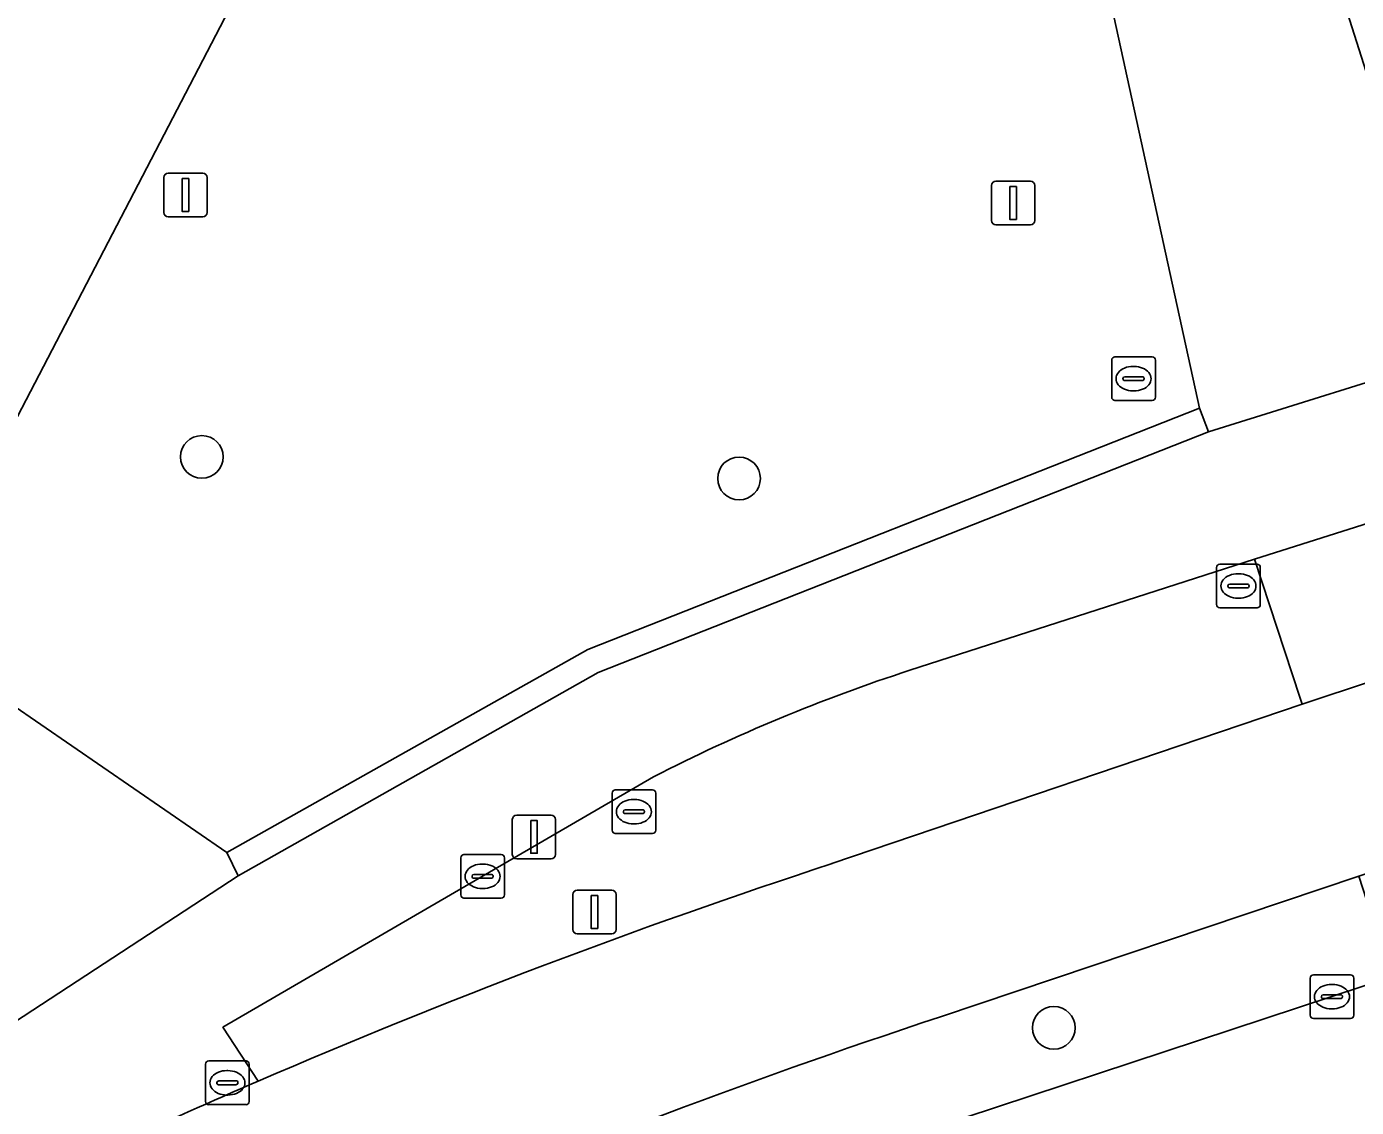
# Model space of a CAD drawing. Extents: x 161087 to 161926, y 382572 to 383873.
# Drawn here: x 161569.93 to 161600.37, y 382772.88 to 382797.62 of the extents above; entities that cross this region are included whole.
import ezdxf

# ---------------------------------------------------------------- set-up
doc = ezdxf.new("R2010")
doc.units = 0
for name, color, linetype in [('IMGEO_Berm_groen', 7, 'Continuous'), ('IMGEO_Boom', 7, 'Continuous'), ('IMGEO_Fietspad_gesloten', 7, 'Continuous'), ('IMGEO_Groenvoorziening', 7, 'Continuous'), ('IMGEO_Kolk', 7, 'Continuous'), ('IMGEO_Lichtmast', 7, 'Continuous'), ('IMGEO_Muur', 7, 'Continuous'), ('IMGEO_Rijbaan_lokaal_gesloten', 7, 'Continuous'), ('IMGEO_Rioolput', 7, 'Continuous'), ('IMGEO_Verkeersbordpaal', 7, 'Continuous'), ('IMGEO_Voetpad_gesloten', 7, 'Continuous'), ('IMGEO_Voetpad_halfverhard', 7, 'Continuous'), ('IMGEO_Voetpad_open', 7, 'Continuous')]:
    doc.layers.add(name, color=color, linetype=linetype)

msp = doc.modelspace()

# ---------------------------------------------------------------- linework, layer by layer
at = {"layer": 'IMGEO_Berm_groen'}
for points in [[(161588.363, 382778.462), (161599.127, 382782.114), (161599.073, 382782.27), (161598.032, 382785.429), (161590.147, 382782.887)], [(161584.281, 382780.448), (161574.424, 382774.716), (161575.23, 382773.482)], [(161599.806, 382775.416), (161601.167, 382775.867), (161600.424, 382778.175), (161590.845, 382774.955)], [(161588.34, 382771.632), (161599.806, 382775.416)]]:
    msp.add_lwpolyline(points, dxfattribs=at)
for centre, radius, start, end in [((161602.14, 382745.769), 39.007, 107.906, 117.2477), ((161636.258, 382632.35), 153.761, 108.14881, 113.38438), ((161641.894, 382620.537), 162.637, 108.29331, 113.31396)]:
    msp.add_arc(centre, radius, start, end, dxfattribs=at)
at = {"layer": 'IMGEO_Boom'}
for centre in [(161573.942, 382787.771), (161586.236, 382787.279), (161593.439, 382774.702)]:
    msp.add_circle(centre, 0.489, dxfattribs=at)
at = {"layer": 'IMGEO_Fietspad_gesloten'}
for points in [[(161590.845, 382774.955), (161600.424, 382778.175), (161606.867, 382780.274), (161620.39, 382784.782), (161636.138, 382789.999), (161645.193, 382792.972), (161647.376, 382793.71), (161647.995, 382793.914), (161673.571, 382802.349), (161674.047, 382802.506), (161679.239, 382804.225), (161681.775, 382805.065), (161703.785, 382812.521), (161709.459, 382814.438)], [(161687.036, 382811.115), (161680.653, 382809.049), (161672.813, 382806.414), (161669.12, 382805.198), (161646.117, 382797.624), (161643.598, 382796.789), (161643.487, 382796.752), (161637.587, 382794.797), (161636.587, 382794.458), (161636.5, 382794.429), (161633.539, 382793.428), (161627.936, 382791.59), (161605.586, 382784.256), (161599.127, 382782.114), (161588.363, 382778.462)]]:
    msp.add_lwpolyline(points, dxfattribs=at)
for centre, radius, start, end in [((161636.258, 382632.35), 153.761, 108.14881, 113.38438), ((161641.894, 382620.537), 162.637, 108.29331, 113.31396), ((161636.374, 382632.17), 153.973, 113.39771, 115.99672)]:
    msp.add_arc(centre, radius, start, end, dxfattribs=at)
at = {"layer": 'IMGEO_Groenvoorziening'}
for points in [[(161630.959, 382813.948), (161619.847, 382810.367), (161607.431, 382816.867), (161599.177, 382801.028), (161602.65, 382790.116), (161610.64, 382792.633)], [(161569.546, 382782.131), (161574.516, 382778.715), (161582.776, 382783.361), (161596.776, 382788.886), (161594.661, 382798.561), (161579.839, 382806.277)], [(161578.629, 382805.832), (161577.897, 382804.469), (161578.622, 382804.051), (161577.259, 382801.416), (161576.524, 382801.79), (161569.03, 382787.373)]]:
    msp.add_lwpolyline(points, dxfattribs=at)
at = {"layer": 'IMGEO_Kolk'}
for p, q in [((161597.165, 382784.391), (161597.165, 382785.243)), ((161597.24, 382785.317), (161598.092, 382785.317)), ((161598.166, 382785.243), (161598.166, 382784.391)), ((161597.424, 382784.811), (161597.424, 382784.823)), ((161597.467, 382784.86), (161597.865, 382784.86)), ((161597.653, 382785.097), (161597.678, 382785.097)), ((161597.908, 382784.823), (161597.908, 382784.811)), ((161597.862, 382784.774), (161597.464, 382784.774)), ((161597.676, 382784.537), (161597.651, 382784.537)), ((161598.092, 382784.317), (161597.24, 382784.317)), ((161579.866, 382777.745), (161579.866, 382778.597)), ((161579.941, 382778.671), (161580.793, 382778.671)), ((161580.354, 382778.451), (161580.379, 382778.451)), ((161580.867, 382778.597), (161580.867, 382777.745)), ((161580.125, 382778.165), (161580.125, 382778.177)), ((161580.563, 382778.128), (161580.165, 382778.128)), ((161580.168, 382778.214), (161580.566, 382778.214)), ((161580.609, 382778.177), (161580.609, 382778.165)), ((161580.377, 382777.891), (161580.352, 382777.891)), ((161580.793, 382777.671), (161579.941, 382777.671)), ((161599.305, 382774.99), (161599.305, 382775.842)), ((161599.38, 382775.916), (161600.232, 382775.916)), ((161599.793, 382775.696), (161599.818, 382775.696)), ((161600.306, 382775.842), (161600.306, 382774.99)), ((161599.564, 382775.41), (161599.564, 382775.422)), ((161600.002, 382775.373), (161599.604, 382775.373)), ((161599.607, 382775.459), (161600.005, 382775.459)), ((161600.048, 382775.422), (161600.048, 382775.41)), ((161599.816, 382775.136), (161599.791, 382775.136)), ((161600.232, 382774.916), (161599.38, 382774.916))]:
    msp.add_line(p, q, dxfattribs=at)
for points in [[(161597.165, 382784.391), (161597.165, 382785.243)], [(161597.24, 382785.317), (161598.092, 382785.317)], [(161598.166, 382785.243), (161598.166, 382784.391)], [(161598.092, 382784.317), (161597.24, 382784.317)], [(161579.866, 382777.745), (161579.866, 382778.597)], [(161579.941, 382778.671), (161580.793, 382778.671)], [(161580.867, 382778.597), (161580.867, 382777.745)], [(161580.793, 382777.671), (161579.941, 382777.671)], [(161599.305, 382774.99), (161599.305, 382775.842)], [(161599.38, 382775.916), (161600.232, 382775.916)], [(161600.306, 382775.842), (161600.306, 382774.99)], [(161600.232, 382774.916), (161599.38, 382774.916)]]:
    msp.add_lwpolyline(points, dxfattribs=at)
for centre, radius, start, end in [((161597.242, 382785.241), 0.0765, 91.552, 178.448), ((161597.242, 382785.241), 0.0765, 91.552, 178.448), ((161598.09, 382785.241), 0.0765, 1.552, 88.448), ((161598.09, 382785.241), 0.0765, 1.552, 88.448), ((161597.464, 382784.82), 0.0403, 85.8775, 175.7526), ((161597.461, 382784.81), 0.0366, 178.938, 274.7102), ((161597.865, 382784.817), 0.043, 264.8664, 352.4533), ((161597.869, 382784.822), 0.0386, 1.7309, 96.639), ((161597.242, 382784.393), 0.0765, 181.552, 268.448), ((161597.242, 382784.393), 0.0765, 181.552, 268.448), ((161598.09, 382784.393), 0.0765, 271.552, 358.448), ((161598.09, 382784.393), 0.0765, 271.552, 358.448), ((161579.943, 382778.595), 0.0765, 91.552, 178.448), ((161579.943, 382778.595), 0.0765, 91.552, 178.448), ((161580.791, 382778.595), 0.0765, 1.552, 88.448), ((161580.791, 382778.595), 0.0765, 1.552, 88.448), ((161580.165, 382778.174), 0.0403, 85.8775, 175.7526), ((161580.162, 382778.164), 0.0366, 178.938, 274.7102), ((161580.566, 382778.171), 0.043, 264.8664, 352.4533), ((161580.57, 382778.176), 0.0386, 1.7309, 96.639), ((161579.943, 382777.747), 0.0765, 181.552, 268.448), ((161579.943, 382777.747), 0.0765, 181.552, 268.448), ((161580.791, 382777.747), 0.0765, 271.552, 358.448), ((161580.791, 382777.747), 0.0765, 271.552, 358.448), ((161599.382, 382775.84), 0.0765, 91.552, 178.448), ((161599.382, 382775.84), 0.0765, 91.552, 178.448), ((161600.23, 382775.84), 0.0765, 1.552, 88.448), ((161600.23, 382775.84), 0.0765, 1.552, 88.448), ((161599.604, 382775.419), 0.0403, 85.8775, 175.7526), ((161599.601, 382775.409), 0.0366, 178.938, 274.7102), ((161600.005, 382775.416), 0.043, 264.8664, 352.4533), ((161600.009, 382775.421), 0.0386, 1.7309, 96.639), ((161599.382, 382774.992), 0.0765, 181.552, 268.448), ((161599.382, 382774.992), 0.0765, 181.552, 268.448), ((161600.23, 382774.992), 0.0765, 271.552, 358.448), ((161600.23, 382774.992), 0.0765, 271.552, 358.448)]:
    msp.add_arc(centre, radius, start, end, dxfattribs=at)
for centre, major_axis, ratio, start_param, end_param in [((161597.652, 382784.817), (-0.387, 0.002), 0.722429, 4.712389, 7.853982), ((161597.677, 382784.817), (-0.39, 0.002), 0.717154, 1.570796, 4.712389), ((161580.353, 382778.171), (-0.387, 0.002), 0.722429, 4.712389, 7.853982), ((161580.378, 382778.171), (-0.39, 0.002), 0.717154, 1.570796, 4.712389), ((161599.792, 382775.416), (-0.387, 0.002), 0.722429, 4.712389, 7.853982), ((161599.817, 382775.416), (-0.39, 0.002), 0.717154, 1.570796, 4.712389)]:
    msp.add_ellipse(centre, major_axis=major_axis, ratio=ratio, start_param=start_param, end_param=end_param, dxfattribs=at)
at = {"layer": 'IMGEO_Lichtmast'}
for p, q in [((161573.17, 382794.267), (161573.96, 382794.267)), ((161573.96, 382794.267), (161573.17, 382794.267)), ((161573.07, 382793.367), (161573.07, 382794.167)), ((161573.07, 382794.167), (161573.07, 382793.367)), ((161574.06, 382794.167), (161574.06, 382793.367)), ((161574.06, 382793.367), (161574.06, 382794.167)), ((161592.013, 382793.183), (161592.013, 382793.983)), ((161592.013, 382793.983), (161592.013, 382793.183)), ((161592.113, 382794.083), (161592.903, 382794.083)), ((161592.903, 382794.083), (161592.113, 382794.083)), ((161593.003, 382793.983), (161593.003, 382793.183)), ((161593.003, 382793.183), (161593.003, 382793.983)), ((161573.96, 382793.267), (161573.17, 382793.267)), ((161573.17, 382793.267), (161573.96, 382793.267)), ((161592.903, 382793.083), (161592.113, 382793.083)), ((161592.113, 382793.083), (161592.903, 382793.083)), ((161581.047, 382778.672), (161581.047, 382779.472)), ((161581.047, 382779.472), (161581.047, 382778.672)), ((161581.147, 382779.572), (161581.937, 382779.572)), ((161581.937, 382779.572), (161581.147, 382779.572)), ((161582.037, 382779.472), (161582.037, 382778.672)), ((161582.037, 382778.672), (161582.037, 382779.472)), ((161581.937, 382778.572), (161581.147, 382778.572)), ((161581.147, 382778.572), (161581.937, 382778.572))]:
    msp.add_line(p, q, dxfattribs=at)
for points in [[(161573.49, 382794.142), (161573.64, 382794.142), (161573.64, 382793.392), (161573.49, 382793.392), (161573.49, 382794.142)], [(161592.433, 382793.958), (161592.583, 382793.958), (161592.583, 382793.208), (161592.433, 382793.208), (161592.433, 382793.958)], [(161581.467, 382779.447), (161581.617, 382779.447), (161581.617, 382778.697), (161581.467, 382778.697), (161581.467, 382779.447)]]:
    msp.add_lwpolyline(points, dxfattribs=at)
for centre, start, end in [((161573.17, 382794.167), 90, 180), ((161573.17, 382794.167), 90, 180), ((161573.96, 382794.167), 0, 90), ((161573.96, 382794.167), 360, 90), ((161592.113, 382793.983), 90, 180), ((161592.113, 382793.983), 90, 180), ((161592.903, 382793.983), 0, 90), ((161592.903, 382793.983), 360, 90), ((161573.17, 382793.367), 180, 270), ((161573.17, 382793.367), 180, 270), ((161573.96, 382793.367), 270, 0), ((161573.96, 382793.367), 270, 0), ((161592.113, 382793.183), 180, 270), ((161592.113, 382793.183), 180, 270), ((161592.903, 382793.183), 270, 0), ((161592.903, 382793.183), 270, 0), ((161581.147, 382779.472), 90, 180), ((161581.147, 382779.472), 90, 180), ((161581.937, 382779.472), 0, 90), ((161581.937, 382779.472), 360, 90), ((161581.147, 382778.672), 180, 270), ((161581.147, 382778.672), 180, 270), ((161581.937, 382778.672), 270, 0), ((161581.937, 382778.672), 270, 0)]:
    msp.add_arc(centre, 0.1, start, end, dxfattribs=at)
at = {"layer": 'IMGEO_Muur'}
msp.add_lwpolyline([(161574.516, 382778.715), (161574.769, 382778.181), (161583.014, 382782.834), (161596.977, 382788.345), (161596.776, 382788.886), (161582.776, 382783.361)], close=True, dxfattribs=at)
at = {"layer": 'IMGEO_Rijbaan_lokaal_gesloten'}
msp.add_lwpolyline([(161645.919, 382790.64), (161636.843, 382787.626), (161630.206, 382785.442), (161626.567, 382784.247), (161621.173, 382782.476), (161614.505, 382780.286), (161607.628, 382778.007), (161601.167, 382775.867), (161599.806, 382775.416), (161588.34, 382771.632)], dxfattribs=at)
at = {"layer": 'IMGEO_Rioolput'}
for p, q in [((161594.764, 382789.137), (161594.764, 382789.989)), ((161594.839, 382790.063), (161595.691, 382790.063)), ((161595.765, 382789.989), (161595.765, 382789.137)), ((161595.252, 382789.843), (161595.277, 382789.843)), ((161595.023, 382789.557), (161595.023, 382789.569)), ((161595.461, 382789.52), (161595.063, 382789.52)), ((161595.066, 382789.606), (161595.464, 382789.606)), ((161595.507, 382789.569), (161595.507, 382789.557)), ((161595.691, 382789.063), (161594.839, 382789.063)), ((161595.275, 382789.283), (161595.25, 382789.283)), ((161583.329, 382779.224), (161583.329, 382780.076)), ((161583.404, 382780.15), (161584.256, 382780.15)), ((161584.33, 382780.076), (161584.33, 382779.224)), ((161583.588, 382779.644), (161583.588, 382779.656)), ((161583.631, 382779.693), (161584.029, 382779.693)), ((161583.817, 382779.93), (161583.842, 382779.93)), ((161584.072, 382779.656), (161584.072, 382779.644)), ((161584.026, 382779.607), (161583.628, 382779.607)), ((161583.84, 382779.37), (161583.815, 382779.37)), ((161584.256, 382779.15), (161583.404, 382779.15)), ((161574.025, 382773.018), (161574.025, 382773.87)), ((161574.1, 382773.944), (161574.952, 382773.944)), ((161575.026, 382773.87), (161575.026, 382773.018)), ((161574.513, 382773.724), (161574.538, 382773.724)), ((161574.284, 382773.438), (161574.284, 382773.45)), ((161574.722, 382773.401), (161574.324, 382773.401)), ((161574.327, 382773.487), (161574.725, 382773.487)), ((161574.768, 382773.45), (161574.768, 382773.438)), ((161574.952, 382772.944), (161574.1, 382772.944)), ((161574.536, 382773.164), (161574.511, 382773.164))]:
    msp.add_line(p, q, dxfattribs=at)
for points in [[(161594.764, 382789.137), (161594.764, 382789.989)], [(161594.839, 382790.063), (161595.691, 382790.063)], [(161595.765, 382789.989), (161595.765, 382789.137)], [(161595.691, 382789.063), (161594.839, 382789.063)], [(161583.329, 382779.224), (161583.329, 382780.076)], [(161583.404, 382780.15), (161584.256, 382780.15)], [(161584.33, 382780.076), (161584.33, 382779.224)], [(161584.256, 382779.15), (161583.404, 382779.15)], [(161574.025, 382773.018), (161574.025, 382773.87)], [(161574.1, 382773.944), (161574.952, 382773.944)], [(161575.026, 382773.87), (161575.026, 382773.018)], [(161574.952, 382772.944), (161574.1, 382772.944)]]:
    msp.add_lwpolyline(points, dxfattribs=at)
for centre, radius, start, end in [((161594.841, 382789.987), 0.0765, 91.552, 178.448), ((161594.841, 382789.987), 0.0765, 91.552, 178.448), ((161595.689, 382789.987), 0.0765, 1.552, 88.448), ((161595.689, 382789.987), 0.0765, 1.552, 88.448), ((161595.063, 382789.566), 0.0403, 85.8775, 175.7526), ((161595.06, 382789.556), 0.0366, 178.938, 274.7102), ((161595.464, 382789.563), 0.043, 264.8664, 352.4533), ((161595.468, 382789.568), 0.0386, 1.7309, 96.639), ((161594.841, 382789.139), 0.0765, 181.552, 268.448), ((161594.841, 382789.139), 0.0765, 181.552, 268.448), ((161595.689, 382789.139), 0.0765, 271.552, 358.448), ((161595.689, 382789.139), 0.0765, 271.552, 358.448), ((161583.406, 382780.074), 0.0765, 91.552, 178.448), ((161583.406, 382780.074), 0.0765, 91.552, 178.448), ((161584.254, 382780.074), 0.0765, 1.552, 88.448), ((161584.254, 382780.074), 0.0765, 1.552, 88.448), ((161583.628, 382779.653), 0.0403, 85.8775, 175.7526), ((161583.625, 382779.643), 0.0366, 178.938, 274.7102), ((161584.029, 382779.65), 0.043, 264.8664, 352.4533), ((161584.033, 382779.655), 0.0386, 1.7309, 96.639), ((161583.406, 382779.226), 0.0765, 181.552, 268.448), ((161583.406, 382779.226), 0.0765, 181.552, 268.448), ((161584.254, 382779.226), 0.0765, 271.552, 358.448), ((161584.254, 382779.226), 0.0765, 271.552, 358.448), ((161574.102, 382773.868), 0.0765, 91.552, 178.448), ((161574.102, 382773.868), 0.0765, 91.552, 178.448), ((161574.95, 382773.868), 0.0765, 1.552, 88.448), ((161574.95, 382773.868), 0.0765, 1.552, 88.448), ((161574.324, 382773.447), 0.0403, 85.8775, 175.7526), ((161574.321, 382773.437), 0.0366, 178.938, 274.7102), ((161574.725, 382773.444), 0.043, 264.8664, 352.4533), ((161574.729, 382773.449), 0.0386, 1.7309, 96.639), ((161574.102, 382773.02), 0.0765, 181.552, 268.448), ((161574.102, 382773.02), 0.0765, 181.552, 268.448), ((161574.95, 382773.02), 0.0765, 271.552, 358.448), ((161574.95, 382773.02), 0.0765, 271.552, 358.448)]:
    msp.add_arc(centre, radius, start, end, dxfattribs=at)
for centre, major_axis, ratio, start_param, end_param in [((161595.251, 382789.563), (-0.387, 0.002), 0.722429, 4.712389, 7.853982), ((161595.276, 382789.563), (-0.39, 0.002), 0.717154, 1.570796, 4.712389), ((161583.816, 382779.65), (-0.387, 0.002), 0.722429, 4.712389, 7.853982), ((161583.841, 382779.65), (-0.39, 0.002), 0.717154, 1.570796, 4.712389), ((161574.512, 382773.444), (-0.387, 0.002), 0.722429, 4.712389, 7.853982), ((161574.537, 382773.444), (-0.39, 0.002), 0.717154, 1.570796, 4.712389)]:
    msp.add_ellipse(centre, major_axis=major_axis, ratio=ratio, start_param=start_param, end_param=end_param, dxfattribs=at)
at = {"layer": 'IMGEO_Verkeersbordpaal'}
for p, q in [((161582.531, 382777.855), (161583.321, 382777.855)), ((161583.321, 382777.855), (161582.531, 382777.855)), ((161582.431, 382776.955), (161582.431, 382777.755)), ((161582.431, 382777.755), (161582.431, 382776.955)), ((161583.421, 382777.755), (161583.421, 382776.955)), ((161583.421, 382776.955), (161583.421, 382777.755)), ((161583.321, 382776.855), (161582.531, 382776.855)), ((161582.531, 382776.855), (161583.321, 382776.855))]:
    msp.add_line(p, q, dxfattribs=at)
msp.add_lwpolyline([(161582.851, 382777.73), (161583.001, 382777.73), (161583.001, 382776.98), (161582.851, 382776.98), (161582.851, 382777.73)], dxfattribs=at)
for centre, start, end in [((161582.531, 382777.755), 90, 180), ((161582.531, 382777.755), 90, 180), ((161583.321, 382777.755), 0, 90), ((161583.321, 382777.755), 360, 90), ((161582.531, 382776.955), 180, 270), ((161582.531, 382776.955), 180, 270), ((161583.321, 382776.955), 270, 0), ((161583.321, 382776.955), 270, 0)]:
    msp.add_arc(centre, 0.1, start, end, dxfattribs=at)
at = {"layer": 'IMGEO_Voetpad_gesloten'}
msp.add_lwpolyline([(161561.999, 382784.492), (161568.51, 382774.783), (161568.83, 382774.3), (161574.769, 382778.181), (161574.516, 382778.715), (161569.546, 382782.131)], dxfattribs=at)
at = {"layer": 'IMGEO_Voetpad_halfverhard'}
msp.add_lwpolyline([(161604.511, 382787.48), (161598.032, 382785.429), (161599.073, 382782.27), (161599.127, 382782.114), (161605.586, 382784.256)], close=True, dxfattribs=at)
at = {"layer": 'IMGEO_Voetpad_open'}
for points in [[(161579.839, 382806.277), (161594.661, 382798.561), (161596.776, 382788.886), (161596.977, 382788.345), (161602.65, 382790.116), (161599.177, 382801.028), (161607.431, 382816.867), (161604.916, 382818.184), (161598.146, 382805.236), (161562.444, 382823.775), (161558.996, 382817.102), (161573.582, 382809.546)], [(161590.147, 382782.887), (161598.032, 382785.429), (161604.511, 382787.48), (161626.99, 382794.693), (161632.6, 382796.493), (161635.563, 382797.45)], [(161610.64, 382792.633), (161602.65, 382790.116), (161596.977, 382788.345), (161583.014, 382782.834), (161574.769, 382778.181), (161568.83, 382774.3), (161563.156, 382770.605)], [(161575.23, 382773.482), (161574.424, 382774.716), (161584.281, 382780.448)]]:
    msp.add_lwpolyline(points, dxfattribs=at)
msp.add_lwpolyline([(161576.524, 382801.79), (161572.029, 382804.065), (161565.174, 382790.719), (161564.528, 382789.631), (161569.03, 382787.373)], close=True, dxfattribs=at)
for centre, radius, start, end in [((161602.14, 382745.769), 39.007, 107.906, 117.2477), ((161636.374, 382632.17), 153.973, 113.39771, 115.99672)]:
    msp.add_arc(centre, radius, start, end, dxfattribs=at)

doc.saveas('drawing.dxf')
